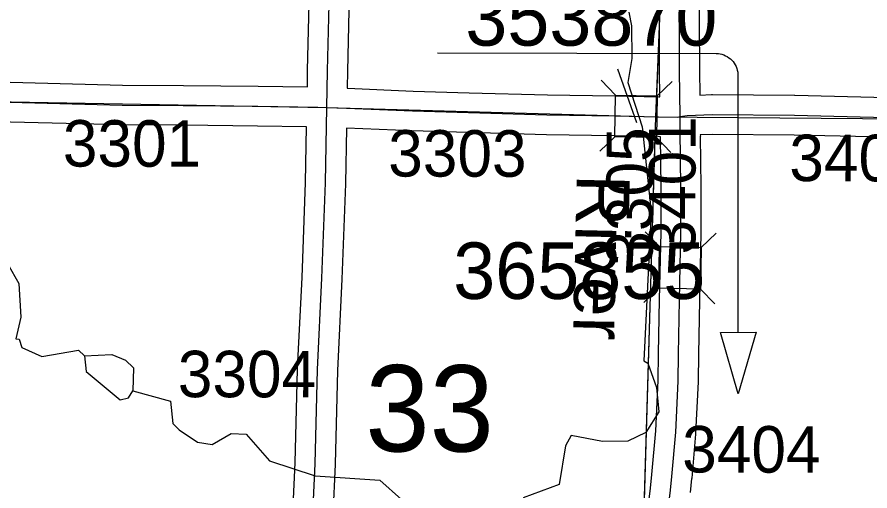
# Model space of a CAD drawing. Extents: x -157.2 to -99.3, y 12.2 to 46.2.
# Drawn here: x -132.754 to -131.471, y 29.045 to 29.758 of the extents above; entities that cross this region are included whole.
import ezdxf

# ---------------------------------------------------------------- set-up
doc = ezdxf.new("R2010")
doc.units = 0
for name, color, linetype in [('tdCoDirctArrow', 7, 'Continuous'), ('tdCoHydroRiver', 7, 'Continuous'), ('tdCoHydroTxtLg', 7, 'Continuous'), ('tdCoSecRdNmbr', 7, 'Continuous'), ('tdCoSecRteBand', 7, 'Continuous'), ('tdCoSecRteCL', 7, 'Continuous'), ('tdCoSectLine', 7, 'Continuous'), ('tdCoSectLinePart', 7, 'Continuous'), ('tdCoSectNmbr', 7, 'Continuous'), ('tdCoStrucSec', 7, 'Continuous'), ('tdCoStrucSecFHWANum', 7, 'Continuous'), ('tdCoSurfAsphalt', 7, 'Continuous'), ('tdCoSurfEarth', 7, 'Continuous'), ('tdCoSurfGravel', 7, 'Continuous')]:
    doc.layers.add(name, color=color, linetype=linetype)

msp = doc.modelspace()

# ---------------------------------------------------------------- linework, layer by layer
at = {"layer": 'tdCoDirctArrow'}
msp.add_lwpolyline([(-132.1218, 29.7044), (-131.7024, 29.7036), (-131.6988, 29.7034), (-131.6966, 29.7031), (-131.6938, 29.7024), (-131.691, 29.7015), (-131.6883, 29.7003), (-131.6857, 29.6989), (-131.6833, 29.6973), (-131.681, 29.6955), (-131.6789, 29.6935), (-131.677, 29.6913), (-131.6752, 29.689), (-131.6737, 29.6865), (-131.6724, 29.6838), (-131.6714, 29.6811), (-131.6706, 29.6783), (-131.67, 29.6754), (-131.6697, 29.6725), (-131.6697, 29.6696), (-131.6698, 29.2838)], dxfattribs=at)
msp.add_lwpolyline([(-131.642, 29.284), (-131.6695, 29.1916), (-131.6959, 29.2836)], close=True, dxfattribs=at)
at = {"layer": 'tdCoHydroRiver'}
for points in [[(-131.8338, 29.7658), (-131.8297, 29.7451), (-131.8295, 29.6962), (-131.8353, 29.66), (-131.8137, 29.593), (-131.8001, 29.4647), (-131.8115, 29.2408), (-131.8053, 29.2374), (-131.7922, 29.2007), (-131.7885, 29.1643), (-131.8084, 29.1333), (-131.8356, 29.1199), (-131.8735, 29.1194), (-131.9206, 29.1288), (-131.929, 29.1132), (-131.9386, 29.0551), (-131.9929, 29.0346)], [(-132.7856, 29.3964), (-132.7685, 29.3864), (-132.752, 29.3575), (-132.7488, 29.3069), (-132.7561, 29.2739)], [(-132.7561, 29.2739), (-132.7514, 29.2738), (-132.747, 29.261), (-132.7174, 29.2475), (-132.6619, 29.2569), (-132.6527, 29.2487)], [(-132.6527, 29.2487), (-132.6116, 29.2506), (-132.5913, 29.2421), (-132.579, 29.2307), (-132.58, 29.196)], [(-132.6527, 29.2487), (-132.6502, 29.2249), (-132.5994, 29.1824)], [(-132.5994, 29.1824), (-132.5867, 29.1851), (-132.58, 29.196)], [(-132.58, 29.196), (-132.5237, 29.1801), (-132.5199, 29.1468), (-132.5107, 29.137), (-132.4829, 29.1188), (-132.4609, 29.115), (-132.432, 29.1315), (-132.4099, 29.1309), (-132.3748, 29.0903), (-132.306, 29.0677), (-132.2083, 29.0616), (-132.1761, 29.0322), (-132.1588, 29.0301), (-132.1266, 28.9975), (-132.1341, 28.9567), (-132.0883, 28.9585), (-132.0873, 28.9395), (-132.11, 28.9165), (-132.1137, 28.8992), (-132.0909, 28.8717)]]:
    msp.add_lwpolyline(points, dxfattribs=at)
at = {"layer": 'tdCoSecRteBand'}
for points in [[(-132.3176, 29.6532), (-132.3172, 29.6782), (-132.3172, 29.6782), (-132.3172, 29.6783), (-132.3135, 29.8391)], [(-132.2535, 29.8376), (-132.2572, 29.677), (-132.2577, 29.6519), (-132.2577, 29.6513), (-132.2571, 29.6513), (-132.1583, 29.6471), (-132.0741, 29.6446), (-131.9564, 29.6414), (-131.8547, 29.6397), (-131.8547, 29.6397), (-131.8547, 29.6397), (-131.7886, 29.6385), (-131.7871, 29.6384)], [(-131.7871, 29.6384), (-131.7876, 29.6773), (-131.7876, 29.6775), (-131.7876, 29.6776), (-131.7878, 29.7488), (-131.7883, 29.8065)], [(-131.7283, 29.8074), (-131.7278, 29.7492), (-131.7278, 29.7492), (-131.7278, 29.7491), (-131.7276, 29.678), (-131.7271, 29.641), (-131.7095, 29.6417), (-131.7087, 29.6417), (-131.708, 29.6417), (-131.5845, 29.6407), (-131.5843, 29.6407), (-131.584, 29.6407), (-131.4452, 29.6375)], [(-132.7839, 29.6609), (-132.5956, 29.656), (-132.5042, 29.6555), (-132.5041, 29.6555), (-132.504, 29.6555), (-132.3918, 29.6543), (-132.3917, 29.6543), (-132.3917, 29.6543), (-132.3176, 29.6532)], [(-132.3428, 28.9353), (-132.3357, 29.0873), (-132.3322, 29.2285), (-132.3322, 29.2289), (-132.3322, 29.2293), (-132.3255, 29.3664), (-132.3204, 29.5095), (-132.3188, 29.5933), (-132.3925, 29.5943), (-132.5046, 29.5955), (-132.5962, 29.596), (-132.5965, 29.596), (-132.5968, 29.596), (-132.7857, 29.6009)], [(-131.8202, 28.8962), (-131.8012, 29.0496), (-131.799, 29.0698), (-131.7932, 29.1355), (-131.7896, 29.2115), (-131.7891, 29.2517), (-131.7891, 29.2518), (-131.7891, 29.2519), (-131.7876, 29.3328), (-131.7876, 29.3328), (-131.7876, 29.3329), (-131.7854, 29.4346), (-131.7854, 29.5022), (-131.7863, 29.5784), (-131.7897, 29.5785), (-131.7897, 29.5785), (-131.7897, 29.5785), (-131.8558, 29.5797), (-131.9576, 29.5814), (-131.9578, 29.5814), (-131.9579, 29.5814), (-132.0758, 29.5847), (-132.0758, 29.5847), (-132.0759, 29.5847), (-132.1602, 29.5871), (-132.1604, 29.5871), (-132.1606, 29.5871), (-132.2588, 29.5913), (-132.2604, 29.5081), (-132.2604, 29.5079), (-132.2604, 29.5076), (-132.2656, 29.3641), (-132.2656, 29.3639), (-132.2656, 29.3637), (-132.2722, 29.2267), (-132.2757, 29.0855), (-132.2757, 29.0852), (-132.2757, 29.0848), (-132.2829, 28.9326)], [(-131.4466, 29.5775), (-131.5852, 29.5807), (-131.7078, 29.5817), (-131.7263, 29.581), (-131.7262, 29.579), (-131.7263, 29.579), (-131.7254, 29.5027), (-131.7254, 29.5026), (-131.7254, 29.5024), (-131.7254, 29.4343), (-131.7254, 29.434), (-131.7254, 29.4337), (-131.7276, 29.3316), (-131.7291, 29.2509), (-131.7296, 29.2103), (-131.7296, 29.2097), (-131.7296, 29.2092), (-131.7333, 29.132), (-131.7333, 29.1314), (-131.7334, 29.1308), (-131.7393, 29.0642), (-131.7393, 29.064), (-131.7394, 29.0637), (-131.7416, 29.043)]]:
    msp.add_lwpolyline(points, dxfattribs=at)
at = {"layer": 'tdCoSecRteCL'}
for points in [[(-132.2882, 29.6225), (-132.2872, 29.6776), (-132.2835, 29.8384), (-132.2781, 30.0031), (-132.2731, 30.1617), (-132.2675, 30.3363), (-132.2608, 30.5193), (-132.2582, 30.62), (-132.2581, 30.6216)], [(-131.7567, 29.6086), (-131.7576, 29.6777), (-131.7578, 29.749), (-131.7583, 29.8072), (-131.7615, 29.892), (-131.7684, 30.0646), (-131.7694, 30.1236), (-131.768, 30.2079), (-131.7608, 30.3635), (-131.7551, 30.5216), (-131.7524, 30.6119)], [(-133.8454, 29.671), (-133.6996, 29.6654), (-133.5665, 29.6595), (-133.5011, 29.658), (-133.4, 29.6546), (-133.2372, 29.6484), (-133.0649, 29.642), (-132.9337, 29.6373), (-132.785, 29.6309), (-132.5961, 29.626), (-132.5043, 29.6255), (-132.3921, 29.6243), (-132.3019, 29.623), (-132.2882, 29.6225)], [(-132.317, 28.8244), (-132.3128, 28.9338), (-132.3057, 29.0862), (-132.3022, 29.2278), (-132.2956, 29.3652), (-132.2904, 29.5087), (-132.2882, 29.6225)], [(-132.2882, 29.6225), (-132.2587, 29.6213), (-132.1593, 29.6171), (-132.075, 29.6146), (-131.9571, 29.6114), (-131.8553, 29.6097), (-131.7892, 29.6085), (-131.7608, 29.608), (-131.7567, 29.6086)], [(-131.8226, 28.6156), (-131.8207, 28.6459), (-131.8136, 28.7063), (-131.7948, 28.8555), (-131.7904, 28.8925), (-131.7714, 29.0462), (-131.7692, 29.0669), (-131.7633, 29.1335), (-131.7596, 29.2106), (-131.7591, 29.2513), (-131.7576, 29.3322), (-131.7554, 29.4343), (-131.7554, 29.5024), (-131.7564, 29.5875), (-131.7567, 29.6086)], [(-131.7567, 29.6086), (-131.746, 29.6102), (-131.7083, 29.6117), (-131.5847, 29.6107), (-131.4459, 29.6075), (-131.3194, 29.6045), (-131.2953, 29.6041)]]:
    msp.add_lwpolyline(points, dxfattribs=at)
at = {"layer": 'tdCoSectLine'}
for points in [[(-131.7931, 29.6085), (-131.7528, 30.6119)], [(-132.792, 29.6312), (-132.2886, 29.6225), (-131.7931, 29.6085)], [(-131.8229, 28.6156), (-131.7931, 29.6085)], [(-131.7931, 29.6085), (-131.2957, 29.6041), (-130.7942, 29.587)]]:
    msp.add_lwpolyline(points, dxfattribs=at)
at = {"layer": 'tdCoSectLinePart'}
for points in [[(-131.7919, 29.6385), (-131.7881, 29.7322)], [(-131.8125, 28.9627), (-131.794, 29.5786)]]:
    msp.add_lwpolyline(points, dxfattribs=at)
at = {"layer": 'tdCoStrucSec'}
for p, q in [((-131.8537, 29.641), (-131.8754, 29.6635)), ((-131.7911, 29.6398), (-131.7686, 29.6615)), ((-131.8549, 29.5784), (-131.8774, 29.5567)), ((-131.7923, 29.5772), (-131.7706, 29.5547)), ((-131.7876, 29.4129), (-131.8094, 29.4354)), ((-131.725, 29.4117), (-131.7025, 29.4334)), ((-131.7888, 29.3503), (-131.8113, 29.3286)), ((-131.7262, 29.3491), (-131.7045, 29.3266))]:
    msp.add_line(p, q, dxfattribs=at)
for points in [[(-131.8537, 29.641), (-131.7911, 29.6398), (-131.7923, 29.5772), (-131.8549, 29.5784)], [(-131.7876, 29.4129), (-131.725, 29.4117), (-131.7262, 29.3491), (-131.7888, 29.3503)]]:
    msp.add_lwpolyline(points, close=True, dxfattribs=at)
at = {"layer": 'tdCoStrucSecFHWANum'}
msp.add_line((-131.8507, 29.6806), (-131.8224, 29.5999), dxfattribs=at)
at = {"layer": 'tdCoSurfAsphalt'}
for points in [[(-131.8355, 28.1978), (-131.8296, 28.3722), (-131.8252, 28.5315), (-131.8239, 28.5927), (-131.8226, 28.6156), (-131.8207, 28.6459), (-131.8136, 28.7063), (-131.7948, 28.8555), (-131.7904, 28.8925), (-131.7714, 29.0462), (-131.7692, 29.0669), (-131.7633, 29.1335), (-131.7596, 29.2106), (-131.7591, 29.2513), (-131.7576, 29.3322), (-131.7554, 29.4343), (-131.7554, 29.5024), (-131.7564, 29.5875), (-131.7567, 29.6086), (-131.7576, 29.6777), (-131.7578, 29.749), (-131.7583, 29.8072)], [(-132.785, 29.6309), (-132.5961, 29.626), (-132.5043, 29.6255), (-132.3921, 29.6243), (-132.3019, 29.623), (-132.2882, 29.6225), (-132.2587, 29.6213), (-132.1593, 29.6171), (-132.075, 29.6146), (-131.9571, 29.6114), (-131.8553, 29.6097), (-131.7892, 29.6085), (-131.7608, 29.608), (-131.7567, 29.6086)]]:
    msp.add_lwpolyline(points, dxfattribs=at)
at = {"layer": 'tdCoSurfEarth'}
msp.add_lwpolyline([(-132.317, 28.8244), (-132.3128, 28.9338), (-132.3057, 29.0862), (-132.3022, 29.2278), (-132.2956, 29.3652), (-132.2904, 29.5087), (-132.2882, 29.6225)], dxfattribs=at)
at = {"layer": 'tdCoSurfGravel'}
for points in [[(-132.2882, 29.6225), (-132.2872, 29.6776), (-132.2835, 29.8384), (-132.2781, 30.0031), (-132.2731, 30.1617), (-132.2675, 30.3363), (-132.2608, 30.5193), (-132.2582, 30.62), (-132.2581, 30.6216)], [(-131.7567, 29.6086), (-131.746, 29.6102), (-131.7083, 29.6117), (-131.5847, 29.6107), (-131.4459, 29.6075), (-131.3194, 29.6045), (-131.2953, 29.6041), (-131.2733, 29.6038), (-131.2077, 29.6016), (-131.1098, 29.5981), (-130.98, 29.5937), (-130.8286, 29.5885), (-130.7403, 29.5848), (-130.6861, 29.5839)]]:
    msp.add_lwpolyline(points, dxfattribs=at)

# ---------------------------------------------------------------- texts
at = {"layer": 'tdCoHydroTxtLg'}
msp.add_text('River', height=0.08, rotation=268.7318, dxfattribs=at).set_placement((-131.9122, 29.5223))
at = {"layer": 'tdCoSecRdNmbr'}
for s, rotation, p in [('3301', 359.8991, (-132.6856, 29.5334)), ('3401', 89.9006, (-131.7337, 29.401)), ('3303', 359.8995, (-132.196, 29.5184)), ('3305', 89.9005, (-131.7977, 29.3842)), ('3403', 359.8999, (-131.5924, 29.5115)), ('3304', 359.8992, (-132.5126, 29.1863)), ('3404', 359.8998, (-131.7536, 29.073))]:
    msp.add_text(s, height=0.07, rotation=rotation, dxfattribs=at).set_placement(p)
at = {"layer": 'tdCoSectNmbr'}
msp.add_text('33', height=0.13, rotation=359.8994, dxfattribs=at).set_placement((-132.2304, 29.1047))
at = {"layer": 'tdCoStrucSecFHWANum'}
for s, p in [('353870', (-132.0799, 29.7154)), ('365855', (-132.0981, 29.3342))]:
    msp.add_text(s, height=0.085, dxfattribs=at).set_placement(p)

doc.saveas('drawing.dxf')
